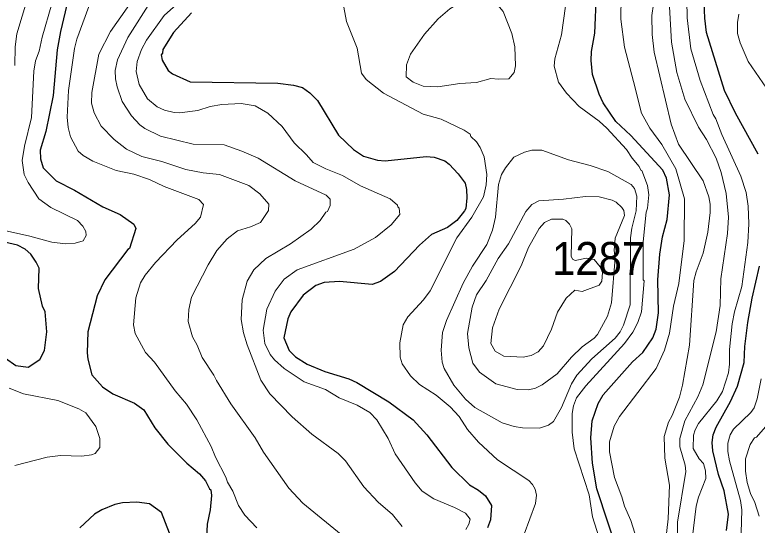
# Model space of a CAD drawing. Extents: x 598.3 to 623.2, y 6902.2 to 6930.1.
# Drawn here: x 607.945 to 609.746, y 6921.968 to 6923.205 of the extents above; entities that cross this region are included whole.
import ezdxf

# ---------------------------------------------------------------- set-up
doc = ezdxf.new("R2010")
doc.units = 0
doc.header["$LTSCALE"] = 0.032
doc.layers.add('1', color=7, linetype='Continuous', lineweight=25)
doc.layers.add('2', color=7, linetype='Continuous', lineweight=13)
doc.layers.add('21', color=7, linetype='Continuous')

msp = doc.modelspace()

# ---------------------------------------------------------------- linework, layer by layer
at = {"layer": '1'}
for points in [[(608.0822, 6923.2752), (608.0562, 6923.1651), (608.048, 6923.1207), (608.0385, 6923.01), (608.0207, 6922.9226), (608.0069, 6922.8769), (608.0077, 6922.8559), (608.0144, 6922.8346), (608.0459, 6922.8023), (608.0905, 6922.7797), (608.1585, 6922.74), (608.201, 6922.7211), (608.234, 6922.6974), (608.2387, 6922.6869), (608.2238, 6922.6384), (608.2196, 6922.6363), (608.164, 6922.5623), (608.1451, 6922.5237), (608.1226, 6922.4363), (608.121, 6922.3858), (608.1227, 6922.3699), (608.1323, 6922.3322), (608.1584, 6922.3028), (608.1827, 6922.2859), (608.2359, 6922.2633), (608.2584, 6922.2474), (608.2849, 6922.204), (608.3163, 6922.1637), (608.3623, 6922.1182), (608.3935, 6922.0919), (608.4079, 6922.0749), (608.4174, 6922.0554), (608.4204, 6922.0534), (608.4221, 6922.0396), (608.4189, 6922.0046), (608.4123, 6921.97), (608.4092, 6921.9176)], [(609.4121, 6921.8894), (609.3571, 6922.0558), (609.3465, 6922.1179), (609.3424, 6922.1792), (609.3457, 6922.221), (609.36, 6922.2626), (609.372, 6922.2837), (609.4438, 6922.3638), (609.4684, 6922.3861), (609.4929, 6922.4218), (609.501, 6922.4428), (609.5068, 6922.4828), (609.5052, 6922.5629), (609.5101, 6922.6247), (609.5166, 6922.6668), (609.528, 6922.7093), (609.5335, 6922.7688), (609.5261, 6922.8092), (609.5173, 6922.8284), (609.4393, 6922.9129), (609.403, 6922.9467), (609.3725, 6922.992), (609.3625, 6923.0132), (609.3468, 6923.0605), (609.3434, 6923.0948), (609.3441, 6923.1162), (609.3518, 6923.1609), (609.3562, 6923.2571)], [(609.7487, 6922.8675), (609.6934, 6922.9667), (609.6666, 6923.022), (609.6228, 6923.1625), (609.6186, 6923.1968), (609.6177, 6923.2364)], [(608.3741, 6923.2102), (608.3305, 6923.1623), (608.3041, 6923.1209), (608.3032, 6923.1123), (608.3, 6923.1084), (608.3025, 6923.0953), (608.317, 6923.0704), (608.3276, 6923.0622), (608.3706, 6923.0429)], [(608.3706, 6923.0429), (608.5833, 6923.0397), (608.6215, 6923.0351), (608.6434, 6923.0287), (608.6612, 6923.016), (608.6792, 6922.9978), (608.7302, 6922.9137), (608.7671, 6922.8783), (608.7908, 6922.8626), (608.8249, 6922.8527), (608.8439, 6922.8511), (608.9431, 6922.8615), (608.9628, 6922.8599), (608.9881, 6922.8516), (608.9987, 6922.8434), (609.0208, 6922.8198), (609.0378, 6922.7973), (609.0413, 6922.7814), (609.0421, 6922.7617), (609.039, 6922.7359), (609.0357, 6922.7299), (609.0306, 6922.7229), (609.0175, 6922.7067), (608.995, 6922.6898), (608.9561, 6922.6727), (608.927, 6922.6468), (608.866, 6922.5826), (608.832, 6922.5582), (608.8124, 6922.5516), (608.7332, 6922.5588), (608.6957, 6922.5564), (608.6758, 6922.5489), (608.6444, 6922.5253), (608.6152, 6922.4846), (608.6072, 6922.4683), (608.5978, 6922.4221), (608.6106, 6922.3915), (608.626, 6922.3759), (608.6547, 6922.3579), (608.6976, 6922.3401), (608.7559, 6922.3223), (608.7753, 6922.3134), (608.8525, 6922.2668), (608.9116, 6922.223), (608.9448, 6922.1867), (609.0054, 6922.1074), (609.048, 6922.0656), (609.0703, 6922.0525), (609.0868, 6922.0389), (609.1019, 6922.0156), (609.0989, 6921.9803), (609.0918, 6921.9613)], [(607.9224, 6922.3728), (607.948, 6922.3548), (607.9774, 6922.3508), (608.0064, 6922.3693), (608.0174, 6922.3915), (608.023, 6922.4364), (608.019, 6922.4854), (608.0125, 6922.4984), (608.0028, 6922.5415), (608.0043, 6922.5907), (607.9975, 6922.6057), (607.9843, 6922.625), (607.9704, 6922.6373), (607.9519, 6922.6465), (607.9092, 6922.6567)], [(609.6713, 6921.9548), (609.6766, 6921.9944), (609.6655, 6922.051), (609.6523, 6922.0908), (609.638, 6922.1481), (609.6364, 6922.1678), (609.6395, 6922.187), (609.6463, 6922.2054), (609.6811, 6922.2673), (609.6981, 6922.3045), (609.7141, 6922.3624), (609.7157, 6922.4013), (609.7229, 6922.4592), (609.7335, 6922.5178), (609.7514, 6922.5959)], [(608.3301, 6921.9233), (608.3015, 6921.9984), (608.2723, 6922.0197), (608.2411, 6922.0237), (608.2068, 6922.0221), (608.1877, 6922.0177), (608.1562, 6922.0049), (608.1388, 6921.9946), (608.1031, 6921.9613)]]:
    msp.add_lwpolyline(points, dxfattribs=at)
at = {"layer": '2'}
for points in [[(608.7281, 6923.3074), (608.7495, 6923.1893), (608.7759, 6923.1244), (608.7864, 6923.0642), (608.7978, 6923.0484), (608.8398, 6923.0155), (608.936, 6922.964), (608.9796, 6922.952), (609.0355, 6922.9257), (609.0496, 6922.9155), (609.0511, 6922.9102), (609.065, 6922.897), (609.0744, 6922.8837), (609.084, 6922.8613), (609.09, 6922.818), (609.0883, 6922.7926), (609.0818, 6922.7639), (609.0541, 6922.7148), (609.0175, 6922.6644), (608.9525, 6922.536), (608.9367, 6922.5141), (608.8988, 6922.4732), (608.8877, 6922.4536), (608.8793, 6922.4098), (608.8799, 6922.3751), (608.8845, 6922.3587), (608.9047, 6922.3295), (608.9267, 6922.309), (608.9675, 6922.2829), (609.0014, 6922.2548), (609.0229, 6922.2308), (609.0436, 6922.1994), (609.0698, 6922.1692), (609.116, 6922.1261), (609.1925, 6922.0757), (609.201, 6922.0664), (609.2072, 6922.0548), (609.2106, 6922.0406), (609.2081, 6922.0205), (609.1805, 6921.9458)], [(609.417, 6923.3063), (609.4153, 6923.1946), (609.4239, 6923.127), (609.4461, 6923.044), (609.465, 6922.9671), (609.4859, 6922.9304), (609.5148, 6922.891), (609.549, 6922.8314), (609.5699, 6922.7588), (609.5691, 6922.6582), (609.5563, 6922.5537), (609.5433, 6922.4987), (609.5336, 6922.4336), (609.521, 6922.3919), (609.5013, 6922.3478), (609.4121, 6922.231), (609.3989, 6922.2077), (609.3874, 6922.17), (609.3878, 6922.1452), (609.3995, 6922.0835), (609.4178, 6922.0365), (609.4242, 6922.014), (609.4392, 6921.9791), (609.4583, 6921.9199)], [(608.4415, 6922.8178), (608.4022, 6922.822), (608.3599, 6922.8298), (608.3018, 6922.8496), (608.2531, 6922.862), (608.2165, 6922.8795), (608.1863, 6922.903), (608.1546, 6922.935), (608.1378, 6922.9676), (608.1317, 6922.9909), (608.1318, 6923.0172), (608.1492, 6923.1102), (608.1773, 6923.1646), (608.2431, 6923.259)], [(609.4767, 6922.7271), (609.4801, 6922.7364), (609.4834, 6922.7685), (609.4801, 6922.7911), (609.4663, 6922.8274), (609.4634, 6922.8284), (609.4596, 6922.8374), (609.4425, 6922.8578), (609.4291, 6922.8786), (609.381, 6922.9307), (609.3623, 6922.9477), (609.3139, 6922.9832), (609.2835, 6923.0152), (609.2642, 6923.0416), (609.2535, 6923.0807), (609.255, 6923.0985), (609.2713, 6923.1568), (609.2858, 6923.2615)], [(607.9758, 6923.2456), (607.9502, 6923.1589), (607.9462, 6923.1273), (607.9453, 6923.0826)], [(609.012, 6922.0105), (608.9615, 6922.0316), (608.9332, 6922.0502), (608.9162, 6922.0702), (608.8677, 6922.1403), (608.851, 6922.1778), (608.8238, 6922.2227), (608.8064, 6922.2409), (608.7761, 6922.2588), (608.7322, 6922.2766), (608.6992, 6922.2964), (608.6475, 6922.3151), (608.5984, 6922.3475), (608.5753, 6922.3684), (608.5647, 6922.3818), (608.5521, 6922.4085), (608.5477, 6922.4403), (608.5563, 6922.4911), (608.577, 6922.5355), (608.5989, 6922.564), (608.6299, 6922.5866), (608.7683, 6922.6372), (608.8198, 6922.6653), (608.8585, 6922.6957), (608.8792, 6922.7207), (608.8774, 6922.7361), (608.874, 6922.7394), (608.8737, 6922.7433), (608.8557, 6922.7588), (608.7842, 6922.7906), (608.74, 6922.816), (608.7001, 6922.8317), (608.6689, 6922.8473), (608.6532, 6922.866), (608.623, 6922.8945), (608.5935, 6922.9344), (608.5592, 6922.9671), (608.5284, 6922.9845), (608.4944, 6922.9902), (608.4478, 6922.9878), (608.4191, 6922.9831), (608.3891, 6922.9734), (608.3445, 6922.9677), (608.3317, 6922.9684), (608.3086, 6922.9741), (608.2906, 6922.9818), (608.2675, 6923.0017), (608.2469, 6923.0362), (608.24, 6923.0675), (608.2421, 6923.0924), (608.2528, 6923.1212), (608.2649, 6923.1439), (608.3077, 6923.2035), (608.3528, 6923.2449)], [(609.5886, 6921.9337), (609.5982, 6922.0137), (609.6036, 6922.0357), (609.6217, 6922.0804), (609.621, 6922.0993), (609.6154, 6922.1171), (609.6054, 6922.1285), (609.591, 6922.1536), (609.5917, 6922.1862), (609.5953, 6922.1992), (609.6035, 6922.2142), (609.6485, 6922.2689), (609.6617, 6922.2915), (609.6767, 6922.3373), (609.6792, 6922.3584), (609.6788, 6922.3934), (609.685, 6922.4561), (609.6907, 6922.4846), (609.709, 6922.5461), (609.7229, 6922.6533), (609.7254, 6922.6982), (609.7245, 6922.7412), (609.7189, 6922.7747), (609.7065, 6922.8144), (609.6604, 6922.9148), (609.6459, 6922.9533), (609.6393, 6922.9633), (609.6073, 6923.0464), (609.5854, 6923.1228), (609.5765, 6923.1982), (609.5756, 6923.2406)], [(607.9205, 6922.6826), (607.982, 6922.6689), (608.035, 6922.6536), (608.068, 6922.6503), (608.0921, 6922.6512), (608.1113, 6922.6569), (608.1188, 6922.6703), (608.1177, 6922.6801), (608.1107, 6922.6927), (608.0975, 6922.7061), (608.0326, 6922.7382), (608.0038, 6922.7588), (607.9774, 6922.7983), (607.9682, 6922.8182), (607.9632, 6922.8521), (607.9687, 6922.8867), (607.9857, 6922.9561), (607.9918, 6923.0685), (607.9955, 6923.0936), (608.0046, 6923.1171), (608.0117, 6923.1508), (608.0352, 6923.2318)], [(608.1245, 6923.2256), (608.096, 6923.1463), (608.09, 6923.1237), (608.0758, 6923.0215), (608.0724, 6922.9573), (608.0745, 6922.932), (608.0807, 6922.9093), (608.0993, 6922.8745), (608.111, 6922.8644), (608.1345, 6922.85), (608.1912, 6922.8278), (608.2341, 6922.8187), (608.2722, 6922.8061), (608.3077, 6922.7893), (608.3913, 6922.7571), (608.4034, 6922.7455), (608.3959, 6922.7142), (608.3826, 6922.6991), (608.3389, 6922.6594), (608.2863, 6922.6043), (608.2618, 6922.5742), (608.2499, 6922.5554), (608.2391, 6922.5188), (608.2335, 6922.4538), (608.2375, 6922.4321), (608.2626, 6922.3865), (608.2843, 6922.3629), (608.3342, 6922.2936), (608.3615, 6922.2607), (608.3871, 6922.2232), (608.4219, 6922.1584), (608.4322, 6922.1329), (608.4575, 6922.0842), (608.4612, 6922.0718), (608.4738, 6922.0499), (608.4878, 6922.0154), (608.5029, 6921.9922), (608.5321, 6921.9614)], [(608.2744, 6923.2366), (608.2197, 6923.1504), (608.1944, 6923.0962), (608.189, 6923.0699), (608.1898, 6923.0497), (608.1939, 6923.0305), (608.2059, 6922.9954), (608.228, 6922.9601), (608.2486, 6922.9386), (608.2608, 6922.9297), (608.2985, 6922.9111), (608.3782, 6922.8916), (608.4528, 6922.8899), (608.4957, 6922.8749), (608.5357, 6922.8574), (608.625, 6922.8029), (608.7006, 6922.7676), (608.71, 6922.758), (608.7102, 6922.7427), (608.7038, 6922.7283), (608.6997, 6922.727), (608.6857, 6922.7067), (608.664, 6922.6857)], [(609.5978, 6922.5817), (609.6151, 6922.6271), (609.6259, 6922.6781), (609.6322, 6922.7262), (609.6322, 6922.7461), (609.629, 6922.7639), (609.6151, 6922.8028), (609.5552, 6922.8918), (609.5375, 6922.9401), (609.4963, 6923.1147), (609.4914, 6923.1574), (609.4907, 6923.2034), (609.4946, 6923.2313)], [(609.5335, 6923.225), (609.5383, 6923.1392), (609.551, 6923.0658), (609.5705, 6923.0006), (609.6036, 6922.9326), (609.6232, 6922.9031), (609.6467, 6922.8578), (609.659, 6922.8233), (609.6711, 6922.7717), (609.6761, 6922.7146), (609.6736, 6922.6749), (609.6582, 6922.5648), (609.6565, 6922.5007), (609.6468, 6922.4364), (609.614, 6922.3081), (609.602, 6922.2788), (609.5704, 6922.2204), (609.5586, 6922.1776)], [(609.7015, 6923.2065), (609.6981, 6923.1863), (609.6979, 6923.16), (609.7043, 6923.1376), (609.7237, 6923.0923), (609.7867, 6923.0019)], [(608.7459, 6921.9377), (608.6439, 6922.0207), (608.6097, 6922.0577), (608.5489, 6922.1443), (608.5286, 6922.1798), (608.4695, 6922.2618), (608.4344, 6922.3184), (608.4284, 6922.3316), (608.4, 6922.3742), (608.388, 6922.4045), (608.3762, 6922.4247), (608.3662, 6922.4618), (608.3677, 6922.4907), (608.3742, 6922.5206), (608.4143, 6922.5991), (608.4355, 6922.6341), (608.4604, 6922.6618), (608.4853, 6922.6818), (608.5166, 6922.6909), (608.5411, 6922.7014), (608.5604, 6922.731), (608.5615, 6922.746), (608.5397, 6922.7714), (608.513, 6922.791), (608.4415, 6922.8178)], [(609.3676, 6921.9215), (609.3463, 6921.9875), (609.3384, 6922.0415), (609.3018, 6922.1526), (609.2972, 6922.1932), (609.297, 6922.2382), (609.3005, 6922.2572), (609.308, 6922.2768), (609.3303, 6922.3054), (609.4241, 6922.408), (609.444, 6922.436), (609.4565, 6922.4591), (609.4655, 6922.4852), (609.4719, 6922.5601), (609.4695, 6922.5624), (609.4696, 6922.6545), (609.4767, 6922.7271)], [(608.664, 6922.6857), (608.6142, 6922.6499), (608.554, 6922.614), (608.5254, 6922.5866), (608.5087, 6922.5593), (608.497, 6922.5144), (608.4942, 6922.4668), (608.5004, 6922.4342), (608.5091, 6922.4049), (608.5417, 6922.319), (608.5639, 6922.2858), (608.6178, 6922.2303), (608.666, 6922.1884), (608.7297, 6922.1418), (608.7471, 6922.1238), (608.7922, 6922.0608), (608.8265, 6922.0233), (608.8613, 6921.9933), (608.8851, 6921.9644)], [(609.4063, 6921.0084), (609.4296, 6921.0661), (609.455, 6921.1444), (609.464, 6921.1644), (609.4866, 6921.2828), (609.4914, 6921.3319), (609.4963, 6921.4916), (609.4938, 6921.5287), (609.4955, 6921.6231), (609.5116, 6921.7739), (609.5158, 6921.8557), (609.5302, 6921.9831), (609.5335, 6922.0645), (609.5221, 6922.13), (609.5206, 6922.183), (609.531, 6922.2178), (609.5398, 6922.2337), (609.5578, 6922.2779), (609.565, 6922.3069), (609.5822, 6922.4045), (609.5926, 6922.561), (609.5978, 6922.5817)], [(609.7553, 6922.3226), (609.7458, 6922.2737), (609.7383, 6922.252), (609.7304, 6922.241), (609.6886, 6922.2005), (609.6806, 6922.1867), (609.6744, 6922.1665), (609.6744, 6922.1466), (609.6785, 6922.1239), (609.7058, 6922.0276), (609.7091, 6922.0049), (609.7075, 6921.9493)], [(607.9451, 6922.1121), (608.0236, 6922.1322), (608.056, 6922.1362), (608.1083, 6922.1347), (608.1316, 6922.1383), (608.14, 6922.1417), (608.1519, 6922.1562), (608.1517, 6922.1778), (608.1418, 6922.2071), (608.1176, 6922.2398), (608.1009, 6922.2499), (608.0495, 6922.2699), (607.9666, 6922.2862), (607.9315, 6922.2997)], [(609.7505, 6921.9895), (609.7406, 6922.0224), (609.7294, 6922.0448), (609.7213, 6922.0711), (609.7173, 6922.0989), (609.7179, 6922.1281), (609.7288, 6922.1633), (609.7398, 6922.1797), (609.7447, 6922.1809), (609.7662, 6922.206)], [(609.5586, 6922.1776), (609.5587, 6922.1575), (609.5714, 6922.1134), (609.5731, 6922.098), (609.5529, 6921.9752), (609.5521, 6921.9093), (609.5473, 6921.8484), (609.5472, 6921.8144), (609.5432, 6921.7935), (609.5424, 6921.7674), (609.5392, 6921.76), (609.5351, 6921.6965), (609.5311, 6921.6746), (609.5214, 6921.4889), (609.5295, 6921.3938), (609.5351, 6921.3622), (609.5343, 6921.3274), (609.5204, 6921.2283), (609.5025, 6921.1667), (609.4711, 6921.088), (609.4407, 6921.0287), (609.4176, 6920.9712)], [(609.0395, 6921.9571), (609.0469, 6921.9702), (609.0502, 6921.9822), (609.0381, 6921.997), (609.012, 6922.0105)]]:
    msp.add_lwpolyline(points, dxfattribs=at)
for points in [[(609.1186, 6923.0494), (609.1439, 6923.0503), (609.1569, 6923.0654), (609.1596, 6923.0813), (609.1579, 6923.1279), (609.1507, 6923.1601), (609.1295, 6923.2135), (609.1124, 6923.234), (609.0923, 6923.2404), (609.0598, 6923.2404), (609.0263, 6923.2356), (609.0005, 6923.2197), (608.9719, 6923.1952), (608.9389, 6923.1583), (608.9051, 6923.1095), (608.8956, 6923.084), (608.8949, 6923.0546), (608.9114, 6923.0423), (608.9356, 6923.0323), (608.9715, 6923.0308), (609.0246, 6923.0389), (609.0654, 6923.0413), (609.0999, 6923.0509)], [(609.1812, 6922.8722), (609.1995, 6922.877), (609.2235, 6922.8769), (609.288, 6922.8535), (609.3412, 6922.8399), (609.3836, 6922.8252), (609.4402, 6922.7937), (609.4488, 6922.7841), (609.4542, 6922.7655), (609.4526, 6922.7302), (609.4421, 6922.6878), (609.4389, 6922.6641), (609.4378, 6922.5022), (609.4216, 6922.4523), (609.4136, 6922.4364), (609.4017, 6922.4214), (609.3452, 6922.3712), (609.3089, 6922.3315), (609.2957, 6922.3106), (609.271, 6922.2531), (609.2522, 6922.2192), (609.2401, 6922.2098), (609.2176, 6922.2027), (609.1765, 6922.2034), (609.1569, 6922.2067), (609.1278, 6922.2157), (609.0609, 6922.2526), (609.0383, 6922.2728), (609.0104, 6922.3074), (608.9871, 6922.3478), (608.9816, 6922.3632), (608.9791, 6922.392), (608.983, 6922.4348), (608.992, 6922.4641), (609.033, 6922.5543), (609.0553, 6922.5954), (609.0906, 6922.6485), (609.1037, 6922.683), (609.1109, 6922.7148), (609.1182, 6922.7942), (609.1261, 6922.8182), (609.1359, 6922.8346), (609.1557, 6922.8599)], [(609.3216, 6922.4002), (609.3505, 6922.4214), (609.3583, 6922.4304), (609.3832, 6922.4744), (609.3927, 6922.5067), (609.4015, 6922.6148), (609.3992, 6922.6334), (609.4016, 6922.6635), (609.424, 6922.719), (609.4226, 6922.731), (609.4178, 6922.7384), (609.4041, 6922.7507), (609.3946, 6922.7557), (609.3625, 6922.7637), (609.3298, 6922.7644), (609.2759, 6922.758), (609.2161, 6922.7545), (609.1991, 6922.7456), (609.1849, 6922.7286), (609.1424, 6922.6501), (609.1179, 6922.6142), (609.089, 6922.561), (609.0653, 6922.5262), (609.0543, 6922.4965), (609.043, 6922.4326), (609.0462, 6922.398), (609.0563, 6922.3604), (609.0723, 6922.3385), (609.112, 6922.3102), (609.1635, 6922.297), (609.1917, 6922.2958), (609.2082, 6922.3001), (609.2244, 6922.3083), (609.2607, 6922.3346), (609.2955, 6922.375)], [(609.1978, 6922.3791), (609.2146, 6922.3882), (609.2275, 6922.4028), (609.2467, 6922.4426), (609.2619, 6922.4844), (609.2825, 6922.5181), (609.3037, 6922.5376), (609.3218, 6922.5347), (609.3627, 6922.55), (609.3695, 6922.559), (609.3707, 6922.5807), (609.3651, 6922.5945), (609.3509, 6922.6121), (609.3316, 6922.6153), (609.3045, 6922.6092), (609.298, 6922.6124), (609.2948, 6922.6204), (609.2962, 6922.6864), (609.291, 6922.6977), (609.2819, 6922.7067), (609.2744, 6922.7101), (609.2468, 6922.71), (609.2301, 6922.7013), (609.217, 6922.6875), (609.1912, 6922.6409), (609.1738, 6922.5962), (609.1205, 6922.4914), (609.1036, 6922.4463), (609.0997, 6922.4084), (609.1101, 6922.3898), (609.1318, 6922.3771), (609.1784, 6922.3751)]]:
    msp.add_lwpolyline(points, close=True, dxfattribs=at)

# ---------------------------------------------------------------- texts
at = {"layer": '21', "width": 0.95}
msp.add_text('1287', height=0.08, dxfattribs=at).set_placement((609.2484, 6922.5744))

doc.saveas('drawing.dxf')
